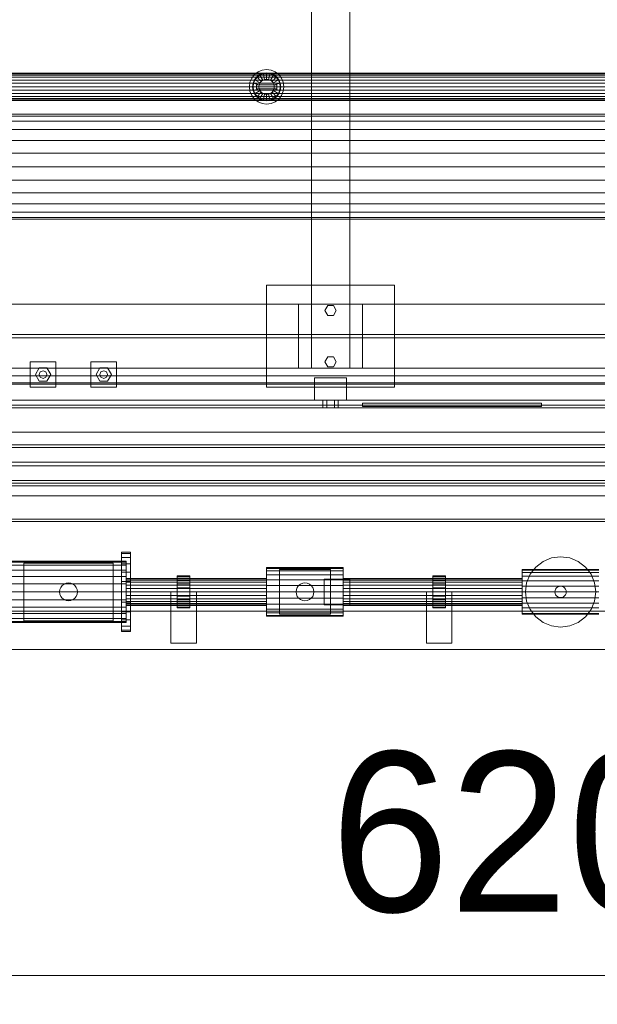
# Model space of a CAD drawing. Header units: millimetres. Extents: x -2233 to 65662, y -50530 to 6847.
# Tile 388 of 656: x 12422 to 13326, y -19595 to -18055. Entities that reach past the tile are written whole.
import ezdxf

# ---------------------------------------------------------------- set-up
doc = ezdxf.new("R2010")
doc.units = ezdxf.units.MM
doc.layers.add('COTAS_O', color=1, linetype='Continuous', lineweight=0)
doc.layers.add('superior_mezcladora', color=7, linetype='Continuous', lineweight=0)
doc.dimstyles.new('R19_100', dxfattribs={"dimtxt": 250, "dimasz": 150, "dimexe": 150, "dimexo": 80, "dimgap": 100, "dimtad": 1, "dimtih": 1, "dimtoh": 1, "dimdsep": 46, "dimcen": 0.09, "dimadec": 0, "dimazin": 0, "dimtfac": 1, "dimtdec": 4, "dimtofl": 0, "dimtmove": 0, "dimatfit": 3, "dimfxl": 1, "dimtolj": 1, "dimtzin": 0, "dimarcsym": 0})

# ---------------------------------------------------------------- blocks, each defined once
blk = doc.blocks.new('DIM_R32_32')
at = {"layer": 'COTAS_O'}
for p, q in [((9808.4, -18650), (9808.4, -19550)), ((16008.4, -18650), (16008.4, -19550)), ((9808.4, -19550), (9958.4, -19505)), ((16008.4, -19550), (15858.4, -19505)), ((9808.4, -19550), (16008.4, -19550)), ((9808.4, -19550), (9958.4, -19595)), ((16008.4, -19550), (15858.4, -19595))]:
    blk.add_line(p, q, dxfattribs=at)
blk.add_text('6200 O', height=250, dxfattribs=at).set_placement((12908.4, -19450))

msp = doc.modelspace()

# ---------------------------------------------------------------- linework, layer by layer
at = {"layer": 'superior_mezcladora'}
for p, q in [((12878.381, -18600), (12878.381, -17400)), ((12938.381, -17400), (12938.381, -18600)), ((11658.381, -18138.8), (14708.381, -18138.8)), ((11658.381, -18139.522), (14708.381, -18139.522)), ((12789.29, -18140.908), (12794.881, -18136.617)), ((12794.881, -18136.617), (12801.393, -18133.92)), ((12802.687, -18138.75), (12797.381, -18140.947)), ((12802.895, -18139.522), (12797.781, -18141.64)), ((12801.393, -18133.92), (12808.381, -18133)), ((12808.381, -18138), (12802.687, -18138.75)), ((12805.276, -18148.409), (12802.687, -18138.75)), ((12808.381, -18138.8), (12802.895, -18139.522)), ((12808.381, -18133), (12815.37, -18133.92)), ((12814.076, -18138.75), (12808.381, -18138)), ((12808.381, -18148), (12808.381, -18138)), ((12813.868, -18139.522), (12808.381, -18138.8)), ((12811.487, -18148.409), (12814.076, -18138.75)), ((12818.981, -18141.64), (12813.868, -18139.522)), ((12819.381, -18140.947), (12814.076, -18138.75)), ((12815.37, -18133.92), (12821.881, -18136.617)), ((12821.881, -18136.617), (12827.473, -18140.908)), ((11658.381, -18141.64), (14708.381, -18141.64)), ((11658.381, -18145.009), (14708.381, -18145.009)), ((11658.381, -18149.4), (14708.381, -18149.4)), ((11658.381, -18154.513), (14708.381, -18154.513)), ((12781.381, -18160), (12782.301, -18153.012)), ((12782.301, -18153.012), (12784.999, -18146.5)), ((12784.999, -18146.5), (12789.29, -18140.908)), ((12787.131, -18154.306), (12786.381, -18160)), ((12789.329, -18149), (12787.131, -18154.306)), ((12796.79, -18156.894), (12787.131, -18154.306)), ((12787.904, -18154.513), (12787.181, -18160)), ((12790.022, -18149.4), (12787.904, -18154.513)), ((12792.825, -18144.444), (12789.329, -18149)), ((12797.989, -18154), (12789.329, -18149)), ((12793.391, -18145.009), (12790.022, -18149.4)), ((12797.381, -18140.947), (12792.825, -18144.444)), ((12799.896, -18151.515), (12792.825, -18144.444)), ((12797.781, -18141.64), (12793.391, -18145.009)), ((12796.79, -18156.894), (12797.989, -18154)), ((12802.381, -18149.608), (12797.381, -18140.947)), ((12797.989, -18154), (12799.896, -18151.515)), ((12799.896, -18151.515), (12802.381, -18149.608)), ((12802.381, -18149.608), (12805.276, -18148.409)), ((12805.276, -18148.409), (12808.381, -18148)), ((12808.381, -18148), (12811.487, -18148.409)), ((12811.487, -18148.409), (12814.381, -18149.608)), ((12814.381, -18149.608), (12819.381, -18140.947)), ((12814.381, -18149.608), (12816.867, -18151.515)), ((12816.867, -18151.515), (12823.938, -18144.444)), ((12816.867, -18151.515), (12818.774, -18154)), ((12818.774, -18154), (12827.434, -18149)), ((12818.774, -18154), (12819.973, -18156.894)), ((12823.372, -18145.009), (12818.981, -18141.64)), ((12823.938, -18144.444), (12819.381, -18140.947)), ((12819.973, -18156.894), (12829.632, -18154.306)), ((12826.741, -18149.4), (12823.372, -18145.009)), ((12827.434, -18149), (12823.938, -18144.444)), ((12828.859, -18154.513), (12826.741, -18149.4)), ((12829.632, -18154.306), (12827.434, -18149)), ((12827.473, -18140.908), (12831.764, -18146.5)), ((12829.581, -18160), (12828.859, -18154.513)), ((12830.381, -18160), (12829.632, -18154.306)), ((12831.764, -18146.5), (12834.461, -18153.012)), ((12834.461, -18153.012), (12835.381, -18160)), ((11658.381, -18160), (14708.381, -18160)), ((11658.381, -18165.487), (14708.381, -18165.487)), ((11658.381, -18170.6), (14708.381, -18170.6)), ((12782.301, -18166.988), (12781.381, -18160)), ((12784.999, -18173.5), (12782.301, -18166.988)), ((12786.381, -18160), (12787.131, -18165.694)), ((12786.381, -18160), (12796.381, -18160)), ((12796.79, -18163.106), (12787.131, -18165.694)), ((12787.131, -18165.694), (12789.329, -18171)), ((12787.181, -18160), (12787.904, -18165.487)), ((12787.904, -18165.487), (12790.022, -18170.6)), ((12797.989, -18166), (12789.329, -18171)), ((12789.329, -18171), (12792.825, -18175.556)), ((12790.022, -18170.6), (12793.391, -18174.991)), ((12792.381, -18163), (12792.381, -18157)), ((12792.381, -18157), (12824.381, -18157)), ((12824.381, -18163), (12792.381, -18163)), ((12799.896, -18168.485), (12792.825, -18175.556)), ((12796.381, -18160), (12796.79, -18156.894)), ((12796.79, -18163.106), (12796.381, -18160)), ((12797.989, -18166), (12796.79, -18163.106)), ((12802.381, -18170.392), (12797.381, -18179.053)), ((12799.896, -18168.485), (12797.989, -18166)), ((12802.381, -18170.392), (12799.896, -18168.485)), ((12805.276, -18171.591), (12802.381, -18170.392)), ((12814.381, -18170.392), (12811.487, -18171.591)), ((12816.867, -18168.485), (12814.381, -18170.392)), ((12814.381, -18170.392), (12819.381, -18179.053)), ((12818.774, -18166), (12816.867, -18168.485)), ((12816.867, -18168.485), (12823.938, -18175.556)), ((12819.973, -18163.106), (12818.774, -18166)), ((12818.774, -18166), (12827.434, -18171)), ((12819.973, -18156.894), (12820.381, -18160)), ((12820.381, -18160), (12819.973, -18163.106)), ((12819.973, -18163.106), (12829.632, -18165.694)), ((12820.381, -18160), (12830.381, -18160)), ((12823.372, -18174.991), (12826.741, -18170.6)), ((12823.938, -18175.556), (12827.434, -18171)), ((12824.381, -18157), (12824.381, -18163)), ((12826.741, -18170.6), (12828.859, -18165.487)), ((12827.434, -18171), (12829.632, -18165.694)), ((12828.859, -18165.487), (12829.581, -18160)), ((12829.632, -18165.694), (12830.381, -18160)), ((12834.461, -18166.988), (12831.764, -18173.5)), ((12835.381, -18160), (12834.461, -18166.988)), ((11658.381, -18174.991), (14708.381, -18174.991)), ((11658.381, -18178.36), (14708.381, -18178.36)), ((11658.381, -18180.478), (14708.381, -18180.478)), ((14708.381, -18181.2), (11658.381, -18181.2)), ((12789.29, -18179.092), (12784.999, -18173.5)), ((12794.881, -18183.383), (12789.29, -18179.092)), ((12792.825, -18175.556), (12797.381, -18179.053)), ((12793.391, -18174.991), (12797.781, -18178.36)), ((12801.393, -18186.08), (12794.881, -18183.383)), ((12797.381, -18179.053), (12802.687, -18181.25)), ((12797.781, -18178.36), (12802.895, -18180.478)), ((12808.381, -18187), (12801.393, -18186.08)), ((12805.276, -18171.591), (12802.687, -18181.25)), ((12802.687, -18181.25), (12808.381, -18182)), ((12802.895, -18180.478), (12808.381, -18181.2)), ((12808.381, -18172), (12805.276, -18171.591)), ((12811.487, -18171.591), (12808.381, -18172)), ((12808.381, -18172), (12808.381, -18182)), ((12808.381, -18181.2), (12813.868, -18180.478)), ((12808.381, -18182), (12814.076, -18181.25)), ((12815.37, -18186.08), (12808.381, -18187)), ((12811.487, -18171.591), (12814.076, -18181.25)), ((12813.868, -18180.478), (12818.981, -18178.36)), ((12814.076, -18181.25), (12819.381, -18179.053)), ((12821.881, -18183.383), (12815.37, -18186.08)), ((12818.981, -18178.36), (12823.372, -18174.991)), ((12819.381, -18179.053), (12823.938, -18175.556)), ((12827.473, -18179.092), (12821.881, -18183.383)), ((12831.764, -18173.5), (12827.473, -18179.092)), ((16168.381, -18203), (9648.381, -18203)), ((9648.381, -18205.794), (16168.381, -18205.794)), ((9648.381, -18213.986), (16168.381, -18213.986)), ((9648.381, -18227.017), (16168.381, -18227.017)), ((9648.381, -18244), (16168.381, -18244)), ((9648.381, -18263.777), (16168.381, -18263.777)), ((9648.381, -18285), (16168.381, -18285)), ((9648.381, -18306.223), (16168.381, -18306.223)), ((9648.381, -18326), (16168.381, -18326)), ((9648.381, -18342.983), (16168.381, -18342.983)), ((9648.381, -18356.014), (16168.381, -18356.014)), ((9648.381, -18364.206), (16168.381, -18364.206)), ((9648.381, -18367), (16168.381, -18367)), ((12808.381, -18630), (12808.381, -18470)), ((12808.381, -18470), (13008.381, -18470)), ((13008.381, -18470), (13008.381, -18630)), ((9733.381, -18500), (16053.381, -18500)), ((12858.381, -18600), (12858.381, -18500)), ((12858.381, -18500), (12958.381, -18500)), ((12899.381, -18510), (12903.881, -18502.206)), ((12903.881, -18517.794), (12899.381, -18510)), ((12903.881, -18502.206), (12912.881, -18502.206)), ((12912.881, -18502.206), (12917.381, -18510)), ((12917.381, -18510), (12912.881, -18517.794)), ((12958.381, -18500), (12958.381, -18600)), ((12912.881, -18517.794), (12903.881, -18517.794)), ((9733.381, -18547.2), (16053.381, -18547.2)), ((16053.381, -18552.8), (9733.381, -18552.8)), ((12899.381, -18590), (12903.881, -18582.206)), ((12903.881, -18582.206), (12912.881, -18582.206)), ((12912.881, -18582.206), (12917.381, -18590)), ((16053.381, -18600), (9733.381, -18600)), ((12438.381, -18630), (12438.381, -18590)), ((12438.381, -18590), (12478.381, -18590)), ((12446.381, -18610), (12452.381, -18599.608)), ((12452.381, -18599.608), (12464.381, -18599.608)), ((12464.381, -18599.608), (12470.381, -18610)), ((12478.381, -18590), (12478.381, -18630)), ((12533.381, -18630), (12533.381, -18590)), ((12533.381, -18590), (12573.381, -18590)), ((12541.381, -18610), (12547.381, -18599.608)), ((12547.381, -18599.608), (12559.381, -18599.608)), ((12559.381, -18599.608), (12565.381, -18610)), ((12573.381, -18590), (12573.381, -18630)), ((12958.381, -18600), (12858.381, -18600)), ((12938.381, -18600), (12878.381, -18600)), ((12903.881, -18597.794), (12899.381, -18590)), ((12912.881, -18597.794), (12903.881, -18597.794)), ((12917.381, -18590), (12912.881, -18597.794)), ((9808.381, -18612), (16008.381, -18612)), ((12452.381, -18620.392), (12446.381, -18610)), ((12452.381, -18610), (12454.139, -18605.757)), ((12454.139, -18614.243), (12452.381, -18610)), ((12454.139, -18605.757), (12458.381, -18604)), ((12458.381, -18616), (12454.139, -18614.243)), ((12458.381, -18604), (12462.624, -18605.757)), ((12462.624, -18614.243), (12458.381, -18616)), ((12462.624, -18605.757), (12464.381, -18610)), ((12464.381, -18610), (12462.624, -18614.243)), ((12470.381, -18610), (12464.381, -18620.392)), ((12547.381, -18620.392), (12541.381, -18610)), ((12547.381, -18610), (12549.139, -18605.757)), ((12549.139, -18614.243), (12547.381, -18610)), ((12549.139, -18605.757), (12553.381, -18604)), ((12553.381, -18616), (12549.139, -18614.243)), ((12553.381, -18604), (12557.624, -18605.757)), ((12557.624, -18614.243), (12553.381, -18616)), ((12557.624, -18605.757), (12559.381, -18610)), ((12559.381, -18610), (12557.624, -18614.243)), ((12565.381, -18610), (12559.381, -18620.392)), ((12883.381, -18650), (12883.381, -18615)), ((12883.381, -18615), (12933.381, -18615)), ((12933.381, -18615), (12933.381, -18650)), ((9808.381, -18623), (16008.381, -18623)), ((9808.381, -18625), (16008.381, -18625)), ((15408.381, -18625), (9833.381, -18625)), ((12478.381, -18630), (12438.381, -18630)), ((12464.381, -18620.392), (12452.381, -18620.392)), ((12573.381, -18630), (12533.381, -18630)), ((12559.381, -18620.392), (12547.381, -18620.392)), ((13008.381, -18630), (12808.381, -18630)), ((16008.381, -18650), (9808.381, -18650)), ((16008.381, -18658), (9808.381, -18658)), ((16008.381, -18662), (9808.381, -18662)), ((12933.381, -18650), (12883.381, -18650)), ((12902.381, -18650), (12896.381, -18650)), ((12896.381, -18662), (12896.381, -18650)), ((12902.381, -18662), (12896.381, -18662)), ((12914.381, -18650), (12902.381, -18650)), ((12902.381, -18662), (12902.381, -18650)), ((12914.381, -18662), (12902.381, -18662)), ((12920.381, -18650), (12914.381, -18650)), ((12914.381, -18662), (12914.381, -18650)), ((12914.381, -18662), (12920.381, -18662)), ((12920.381, -18650), (12920.381, -18662)), ((12958.381, -18660), (12958.381, -18655)), ((12958.381, -18655), (13238.381, -18655)), ((13238.381, -18660), (12958.381, -18660)), ((13238.381, -18655), (13238.381, -18660)), ((9808.381, -18700), (16008.381, -18700)), ((13930.304, -18720), (11863.637, -18720)), ((11865.158, -18720), (13931.825, -18720)), ((11865.158, -18724), (13931.825, -18724)), ((13951.605, -18720), (11884.938, -18720)), ((13951.605, -18724), (11884.938, -18724)), ((11886.459, -18720), (13953.126, -18720)), ((9808.381, -18747.2), (16008.381, -18747.2)), ((16008.381, -18752.8), (9808.381, -18752.8)), ((11863.637, -18780), (13930.304, -18780)), ((13931.825, -18776), (11865.158, -18776)), ((13931.825, -18780), (11865.158, -18780)), ((11865.158, -18784), (13931.825, -18784)), ((11884.938, -18776), (13951.605, -18776)), ((11884.938, -18780), (13951.605, -18780)), ((13951.605, -18784), (11884.938, -18784)), ((13953.126, -18780), (11886.459, -18780)), ((16008.381, -18800), (9808.381, -18800)), ((11863.637, -18840), (13930.304, -18840)), ((13931.825, -18836), (11865.158, -18836)), ((13931.825, -18840), (11865.158, -18840)), ((11884.938, -18836), (13951.605, -18836)), ((11884.938, -18840), (13951.605, -18840)), ((13953.126, -18840), (11886.459, -18840)), ((12581.381, -18890.113), (12581.381, -18888)), ((12581.381, -18888), (12595.381, -18888)), ((12581.381, -18896.306), (12581.381, -18890.113)), ((12581.381, -18890.113), (12595.381, -18890.113)), ((12595.381, -18890.113), (12595.381, -18888)), ((12595.381, -18896.306), (12595.381, -18890.113)), ((13254.146, -18896.874), (13268.381, -18895)), ((13268.381, -18895), (13282.617, -18896.874)), ((12408.381, -18902), (12588.381, -18902)), ((12408.381, -18903.636), (12588.381, -18903.636)), ((12408.381, -18908.431), (12588.381, -18908.431)), ((12428.381, -18995), (12428.381, -18905)), ((12428.381, -18905), (12568.381, -18905)), ((12568.381, -18905), (12568.381, -18995)), ((12581.381, -18906.159), (12581.381, -18896.306)), ((12581.381, -18896.306), (12595.381, -18896.306)), ((12581.381, -18919), (12581.381, -18906.159)), ((12581.381, -18906.159), (12595.381, -18906.159)), ((12588.381, -18903.636), (12588.381, -18902)), ((12588.381, -18908.431), (12588.381, -18903.636)), ((12588.381, -18916.059), (12588.381, -18908.431)), ((12595.381, -18906.159), (12595.381, -18896.306)), ((12595.381, -18919), (12595.381, -18906.159)), ((13229.491, -18911.109), (13240.881, -18902.369)), ((13240.881, -18902.369), (13254.146, -18896.874)), ((13282.617, -18896.874), (13295.881, -18902.369)), ((13295.881, -18902.369), (13307.272, -18911.109)), ((12408.381, -18916.059), (12588.381, -18916.059)), ((12581.381, -18933.953), (12581.381, -18919)), ((12581.381, -18919), (12595.381, -18919)), ((12588.381, -18926), (12588.381, -18916.059)), ((12595.381, -18933.953), (12595.381, -18919)), ((12668.381, -18925.852), (12668.381, -18925)), ((12668.381, -18925), (12688.381, -18925)), ((12668.381, -18928.349), (12668.381, -18925.852)), ((12668.381, -18925.852), (12688.381, -18925.852)), ((12688.381, -18925.852), (12688.381, -18925)), ((12688.381, -18928.349), (12688.381, -18925.852)), ((12808.381, -18913.295), (12808.381, -18912)), ((12808.381, -18912), (12928.381, -18912)), ((12808.381, -18917.091), (12808.381, -18913.295)), ((12808.381, -18913.295), (12928.381, -18913.295)), ((12808.381, -18923.13), (12808.381, -18917.091)), ((12808.381, -18917.091), (12928.381, -18917.091)), ((12808.381, -18931), (12808.381, -18923.13)), ((12808.381, -18923.13), (12928.381, -18923.13)), ((12828.381, -18985), (12828.381, -18915)), ((12828.381, -18915), (12908.381, -18915)), ((12908.381, -18915), (12908.381, -18985)), ((12928.381, -18913.295), (12928.381, -18912)), ((12928.381, -18917.091), (12928.381, -18913.295)), ((12928.381, -18923.13), (12928.381, -18917.091)), ((12928.381, -18931), (12928.381, -18923.13)), ((13068.381, -18925.852), (13068.381, -18925)), ((13068.381, -18925), (13088.381, -18925)), ((13068.381, -18928.349), (13068.381, -18925.852)), ((13068.381, -18925.852), (13088.381, -18925.852)), ((13088.381, -18925.852), (13088.381, -18925)), ((13088.381, -18928.349), (13088.381, -18925.852)), ((13208.381, -18916.193), (13208.381, -18915)), ((13208.381, -18915), (13328.381, -18915)), ((13208.381, -18919.689), (13208.381, -18916.193)), ((13208.381, -18916.193), (13328.381, -18916.193)), ((13208.381, -18925.251), (13208.381, -18919.689)), ((13208.381, -18919.689), (13328.381, -18919.689)), ((13208.381, -18932.5), (13208.381, -18925.251)), ((13208.381, -18925.251), (13328.381, -18925.251)), ((13215.256, -18935.765), (13220.75, -18922.5)), ((13220.75, -18922.5), (13229.491, -18911.109)), ((13307.272, -18911.109), (13316.013, -18922.5)), ((13316.013, -18922.5), (13321.507, -18935.765)), ((12408.381, -18926), (12588.381, -18926)), ((12408.381, -18937.577), (12588.381, -18937.577)), ((12486.257, -18943), (12488.482, -18940.101)), ((12488.482, -18940.101), (12491.381, -18937.876)), ((12491.381, -18937.876), (12494.758, -18936.477)), ((12494.758, -18936.477), (12498.381, -18936)), ((12498.381, -18936), (12502.005, -18936.477)), ((12502.005, -18936.477), (12505.381, -18937.876)), ((12505.381, -18937.876), (12508.281, -18940.101)), ((12508.281, -18940.101), (12510.506, -18943)), ((12581.381, -18950), (12581.381, -18933.953)), ((12581.381, -18933.953), (12595.381, -18933.953)), ((12588.381, -18937.577), (12588.381, -18926)), ((12588.381, -18929.522), (12588.381, -18928.8)), ((12588.381, -18928.8), (12808.381, -18928.8)), ((12588.381, -18931.64), (12588.381, -18929.522)), ((12588.381, -18929.522), (12808.381, -18929.522)), ((12588.381, -18935.009), (12588.381, -18931.64)), ((12588.381, -18931.64), (12808.381, -18931.64)), ((12588.381, -18939.4), (12588.381, -18935.009)), ((12588.381, -18935.009), (12808.381, -18935.009)), ((12588.381, -18950), (12588.381, -18937.577)), ((12588.381, -18944.513), (12588.381, -18939.4)), ((12588.381, -18939.4), (12808.381, -18939.4)), ((12595.381, -18950), (12595.381, -18933.953)), ((12668.381, -18932.322), (12668.381, -18928.349)), ((12668.381, -18928.349), (12688.381, -18928.349)), ((12668.381, -18937.5), (12668.381, -18932.322)), ((12668.381, -18932.322), (12688.381, -18932.322)), ((12668.381, -18943.53), (12668.381, -18937.5)), ((12668.381, -18937.5), (12688.381, -18937.5)), ((12688.381, -18932.322), (12688.381, -18928.349)), ((12688.381, -18937.5), (12688.381, -18932.322)), ((12688.381, -18943.53), (12688.381, -18937.5)), ((12808.381, -18929.522), (12808.381, -18928.8)), ((12808.381, -18931.64), (12808.381, -18929.522)), ((12808.381, -18940.165), (12808.381, -18931)), ((12808.381, -18931), (12928.381, -18931)), ((12808.381, -18935.009), (12808.381, -18931.64)), ((12808.381, -18939.4), (12808.381, -18935.009)), ((12808.381, -18944.513), (12808.381, -18939.4)), ((12808.381, -18950), (12808.381, -18940.165)), ((12808.381, -18940.165), (12928.381, -18940.165)), ((12856.257, -18943), (12858.482, -18940.101)), ((12858.482, -18940.101), (12861.381, -18937.876)), ((12861.381, -18937.876), (12864.758, -18936.477)), ((12864.758, -18936.477), (12868.381, -18936)), ((12868.381, -18936), (12872.005, -18936.477)), ((12872.005, -18936.477), (12875.381, -18937.876)), ((12875.381, -18937.876), (12878.281, -18940.101)), ((12878.281, -18940.101), (12880.506, -18943)), ((12898.381, -18970), (12898.381, -18930)), ((12898.381, -18930), (12938.381, -18930)), ((12928.381, -18929.522), (12928.381, -18928.8)), ((12928.381, -18928.8), (13208.381, -18928.8)), ((12928.381, -18931.64), (12928.381, -18929.522)), ((12928.381, -18929.522), (13208.381, -18929.522)), ((12928.381, -18940.165), (12928.381, -18931)), ((12928.381, -18935.009), (12928.381, -18931.64)), ((12928.381, -18931.64), (13208.381, -18931.64)), ((12928.381, -18939.4), (12928.381, -18935.009)), ((12928.381, -18935.009), (13208.381, -18935.009)), ((12928.381, -18944.513), (12928.381, -18939.4)), ((12928.381, -18939.4), (13208.381, -18939.4)), ((12928.381, -18950), (12928.381, -18940.165)), ((12938.381, -18930), (12938.381, -18970)), ((13068.381, -18932.322), (13068.381, -18928.349)), ((13068.381, -18928.349), (13088.381, -18928.349)), ((13068.381, -18937.5), (13068.381, -18932.322)), ((13068.381, -18932.322), (13088.381, -18932.322)), ((13068.381, -18943.53), (13068.381, -18937.5)), ((13068.381, -18937.5), (13088.381, -18937.5)), ((13088.381, -18932.322), (13088.381, -18928.349)), ((13088.381, -18937.5), (13088.381, -18932.322)), ((13088.381, -18943.53), (13088.381, -18937.5)), ((13208.381, -18929.522), (13208.381, -18928.8)), ((13208.381, -18931.64), (13208.381, -18929.522)), ((13208.381, -18935.009), (13208.381, -18931.64)), ((13208.381, -18940.941), (13208.381, -18932.5)), ((13208.381, -18932.5), (13328.381, -18932.5)), ((13208.381, -18939.4), (13208.381, -18935.009)), ((13208.381, -18944.513), (13208.381, -18939.4)), ((13208.381, -18950), (13208.381, -18940.941)), ((13208.381, -18940.941), (13328.381, -18940.941)), ((13213.381, -18950), (13215.256, -18935.765)), ((13263.881, -18942.206), (13266.052, -18941.307)), ((13266.052, -18941.307), (13268.381, -18941)), ((13268.381, -18941), (13270.711, -18941.307)), ((13270.711, -18941.307), (13272.881, -18942.206)), ((13321.507, -18935.765), (13323.381, -18950)), ((12408.381, -18950), (12588.381, -18950)), ((12484.381, -18950), (12484.859, -18946.377)), ((12484.859, -18953.623), (12484.381, -18950)), ((12484.859, -18946.377), (12486.257, -18943)), ((12486.257, -18957), (12484.859, -18953.623)), ((12510.506, -18943), (12511.904, -18946.377)), ((12511.904, -18953.623), (12510.506, -18957)), ((12511.904, -18946.377), (12512.381, -18950)), ((12512.381, -18950), (12511.904, -18953.623)), ((12581.381, -18966.047), (12581.381, -18950)), ((12581.381, -18950), (12595.381, -18950)), ((12588.381, -18950), (12588.381, -18944.513)), ((12588.381, -18944.513), (12808.381, -18944.513)), ((12588.381, -18955.487), (12588.381, -18950)), ((12588.381, -18950), (12808.381, -18950)), ((12588.381, -18962.423), (12588.381, -18950)), ((12588.381, -18960.6), (12588.381, -18955.487)), ((12588.381, -18955.487), (12808.381, -18955.487)), ((12595.381, -18966.047), (12595.381, -18950)), ((12658.381, -19030), (12658.381, -18950)), ((12658.381, -18950), (12698.381, -18950)), ((12668.381, -18950), (12668.381, -18943.53)), ((12668.381, -18943.53), (12688.381, -18943.53)), ((12668.381, -18956.47), (12668.381, -18950)), ((12668.381, -18950), (12688.381, -18950)), ((12668.381, -18962.5), (12668.381, -18956.47)), ((12668.381, -18956.47), (12688.381, -18956.47)), ((12688.381, -18950), (12688.381, -18943.53)), ((12688.381, -18956.47), (12688.381, -18950)), ((12688.381, -18962.5), (12688.381, -18956.47)), ((12698.381, -18950), (12698.381, -19030)), ((12808.381, -18950), (12808.381, -18944.513)), ((12808.381, -18955.487), (12808.381, -18950)), ((12808.381, -18959.835), (12808.381, -18950)), ((12808.381, -18950), (12928.381, -18950)), ((12808.381, -18960.6), (12808.381, -18955.487)), ((12854.381, -18950), (12854.859, -18946.377)), ((12854.859, -18953.623), (12854.381, -18950)), ((12854.859, -18946.377), (12856.257, -18943)), ((12856.257, -18957), (12854.859, -18953.623)), ((12880.506, -18943), (12881.904, -18946.377)), ((12881.904, -18953.623), (12880.506, -18957)), ((12881.904, -18946.377), (12882.381, -18950)), ((12882.381, -18950), (12881.904, -18953.623)), ((12928.381, -18950), (12928.381, -18944.513)), ((12928.381, -18944.513), (13208.381, -18944.513)), ((12928.381, -18955.487), (12928.381, -18950)), ((12928.381, -18950), (13208.381, -18950)), ((12928.381, -18959.835), (12928.381, -18950)), ((12928.381, -18960.6), (12928.381, -18955.487)), ((12928.381, -18955.487), (13208.381, -18955.487)), ((13058.381, -19030), (13058.381, -18950)), ((13058.381, -18950), (13098.381, -18950)), ((13068.381, -18950), (13068.381, -18943.53)), ((13068.381, -18943.53), (13088.381, -18943.53)), ((13068.381, -18956.47), (13068.381, -18950)), ((13068.381, -18950), (13088.381, -18950)), ((13068.381, -18962.5), (13068.381, -18956.47)), ((13068.381, -18956.47), (13088.381, -18956.47)), ((13088.381, -18950), (13088.381, -18943.53)), ((13088.381, -18956.47), (13088.381, -18950)), ((13088.381, -18962.5), (13088.381, -18956.47)), ((13098.381, -18950), (13098.381, -19030)), ((13208.381, -18950), (13208.381, -18944.513)), ((13208.381, -18955.487), (13208.381, -18950)), ((13208.381, -18959.059), (13208.381, -18950)), ((13208.381, -18950), (13328.381, -18950)), ((13208.381, -18960.6), (13208.381, -18955.487)), ((13215.256, -18964.235), (13213.381, -18950)), ((13259.381, -18950), (13259.688, -18947.671)), ((13259.688, -18952.329), (13259.381, -18950)), ((13259.688, -18947.671), (13260.587, -18945.5)), ((13260.587, -18954.5), (13259.688, -18952.329)), ((13260.587, -18945.5), (13262.018, -18943.636)), ((13262.018, -18956.364), (13260.587, -18954.5)), ((13262.018, -18943.636), (13263.881, -18942.206)), ((13263.881, -18957.794), (13262.018, -18956.364)), ((13272.881, -18942.206), (13274.745, -18943.636)), ((13274.745, -18956.364), (13272.881, -18957.794)), ((13274.745, -18943.636), (13276.176, -18945.5)), ((13276.176, -18954.5), (13274.745, -18956.364)), ((13276.176, -18945.5), (13277.075, -18947.671)), ((13277.075, -18952.329), (13276.176, -18954.5)), ((13277.075, -18947.671), (13277.381, -18950)), ((13277.381, -18950), (13277.075, -18952.329)), ((13323.381, -18950), (13321.507, -18964.235)), ((12408.381, -18962.423), (12588.381, -18962.423)), ((12488.482, -18959.899), (12486.257, -18957)), ((12491.381, -18962.124), (12488.482, -18959.899)), ((12494.758, -18963.523), (12491.381, -18962.124)), ((12498.381, -18964), (12494.758, -18963.523)), ((12502.005, -18963.523), (12498.381, -18964)), ((12505.381, -18962.124), (12502.005, -18963.523)), ((12508.281, -18959.899), (12505.381, -18962.124)), ((12510.506, -18957), (12508.281, -18959.899)), ((12581.381, -18981), (12581.381, -18966.047)), ((12581.381, -18966.047), (12595.381, -18966.047)), ((12588.381, -18964.991), (12588.381, -18960.6)), ((12588.381, -18960.6), (12808.381, -18960.6)), ((12588.381, -18974), (12588.381, -18962.423)), ((12588.381, -18968.36), (12588.381, -18964.991)), ((12588.381, -18964.991), (12808.381, -18964.991)), ((12588.381, -18970.478), (12588.381, -18968.36)), ((12588.381, -18968.36), (12808.381, -18968.36)), ((12588.381, -18970.478), (12588.381, -18971.2)), ((12588.381, -18970.478), (12808.381, -18970.478)), ((12808.381, -18971.2), (12588.381, -18971.2)), ((12595.381, -18981), (12595.381, -18966.047)), ((12668.381, -18967.678), (12668.381, -18962.5)), ((12668.381, -18962.5), (12688.381, -18962.5)), ((12668.381, -18971.651), (12668.381, -18967.678)), ((12668.381, -18967.678), (12688.381, -18967.678)), ((12668.381, -18974.148), (12668.381, -18971.651)), ((12668.381, -18971.651), (12688.381, -18971.651)), ((12688.381, -18967.678), (12688.381, -18962.5)), ((12688.381, -18971.651), (12688.381, -18967.678)), ((12688.381, -18974.148), (12688.381, -18971.651)), ((12808.381, -18969), (12808.381, -18959.835)), ((12808.381, -18959.835), (12928.381, -18959.835)), ((12808.381, -18964.991), (12808.381, -18960.6)), ((12808.381, -18968.36), (12808.381, -18964.991)), ((12808.381, -18970.478), (12808.381, -18968.36)), ((12808.381, -18976.87), (12808.381, -18969)), ((12808.381, -18969), (12928.381, -18969)), ((12808.381, -18971.2), (12808.381, -18970.478)), ((12858.482, -18959.899), (12856.257, -18957)), ((12861.381, -18962.124), (12858.482, -18959.899)), ((12864.758, -18963.523), (12861.381, -18962.124)), ((12868.381, -18964), (12864.758, -18963.523)), ((12872.005, -18963.523), (12868.381, -18964)), ((12875.381, -18962.124), (12872.005, -18963.523)), ((12878.281, -18959.899), (12875.381, -18962.124)), ((12880.506, -18957), (12878.281, -18959.899)), ((12938.381, -18970), (12898.381, -18970)), ((12928.381, -18969), (12928.381, -18959.835)), ((12928.381, -18964.991), (12928.381, -18960.6)), ((12928.381, -18960.6), (13208.381, -18960.6)), ((12928.381, -18968.36), (12928.381, -18964.991)), ((12928.381, -18964.991), (13208.381, -18964.991)), ((12928.381, -18970.478), (12928.381, -18968.36)), ((12928.381, -18968.36), (13208.381, -18968.36)), ((12928.381, -18976.87), (12928.381, -18969)), ((12928.381, -18970.478), (12928.381, -18971.2)), ((12928.381, -18970.478), (13208.381, -18970.478)), ((13208.381, -18971.2), (12928.381, -18971.2)), ((13068.381, -18967.678), (13068.381, -18962.5)), ((13068.381, -18962.5), (13088.381, -18962.5)), ((13068.381, -18971.651), (13068.381, -18967.678)), ((13068.381, -18967.678), (13088.381, -18967.678)), ((13068.381, -18974.148), (13068.381, -18971.651)), ((13068.381, -18971.651), (13088.381, -18971.651)), ((13088.381, -18967.678), (13088.381, -18962.5)), ((13088.381, -18971.651), (13088.381, -18967.678)), ((13088.381, -18974.148), (13088.381, -18971.651)), ((13208.381, -18967.5), (13208.381, -18959.059)), ((13208.381, -18959.059), (13328.381, -18959.059)), ((13208.381, -18964.991), (13208.381, -18960.6)), ((13208.381, -18968.36), (13208.381, -18964.991)), ((13208.381, -18974.749), (13208.381, -18967.5)), ((13208.381, -18967.5), (13328.381, -18967.5)), ((13208.381, -18970.478), (13208.381, -18968.36)), ((13208.381, -18971.2), (13208.381, -18970.478)), ((13220.75, -18977.5), (13215.256, -18964.235)), ((13266.052, -18958.693), (13263.881, -18957.794)), ((13268.381, -18959), (13266.052, -18958.693)), ((13270.711, -18958.693), (13268.381, -18959)), ((13272.881, -18957.794), (13270.711, -18958.693)), ((13321.507, -18964.235), (13316.013, -18977.5)), ((11728.381, -18980), (14688.381, -18980)), ((12408.381, -18974), (12588.381, -18974)), ((12408.381, -18983.941), (12588.381, -18983.941)), ((12581.381, -18993.841), (12581.381, -18981)), ((12581.381, -18981), (12595.381, -18981)), ((12588.381, -18983.941), (12588.381, -18974)), ((12588.381, -18991.569), (12588.381, -18983.941)), ((12595.381, -18993.841), (12595.381, -18981)), ((12668.381, -18974.148), (12668.381, -18975)), ((12668.381, -18974.148), (12688.381, -18974.148)), ((12688.381, -18975), (12668.381, -18975)), ((12688.381, -18975), (12688.381, -18974.148)), ((12808.381, -18982.909), (12808.381, -18976.87)), ((12808.381, -18976.87), (12928.381, -18976.87)), ((12808.381, -18986.705), (12808.381, -18982.909)), ((12808.381, -18982.909), (12928.381, -18982.909)), ((12808.381, -18986.705), (12808.381, -18988)), ((12808.381, -18986.705), (12928.381, -18986.705)), ((12908.381, -18985), (12828.381, -18985)), ((12928.381, -18982.909), (12928.381, -18976.87)), ((12928.381, -18986.705), (12928.381, -18982.909)), ((12928.381, -18988), (12928.381, -18986.705)), ((13068.381, -18974.148), (13068.381, -18975)), ((13068.381, -18974.148), (13088.381, -18974.148)), ((13088.381, -18975), (13068.381, -18975)), ((13088.381, -18975), (13088.381, -18974.148)), ((13208.381, -18980.311), (13208.381, -18974.749)), ((13208.381, -18974.749), (13328.381, -18974.749)), ((13208.381, -18983.807), (13208.381, -18980.311)), ((13208.381, -18980.311), (13328.381, -18980.311)), ((13208.381, -18983.807), (13208.381, -18985)), ((13208.381, -18983.807), (13328.381, -18983.807)), ((13328.381, -18985), (13208.381, -18985)), ((13229.491, -18988.891), (13220.75, -18977.5)), ((13316.013, -18977.5), (13307.272, -18988.891)), ((12408.381, -18991.569), (12588.381, -18991.569)), ((12408.381, -18996.364), (12588.381, -18996.364)), ((12588.381, -18998), (12408.381, -18998)), ((12568.381, -18995), (12428.381, -18995)), ((12443.381, -18997), (12443.381, -18995)), ((12443.381, -18995), (12553.381, -18995)), ((12553.381, -18997), (12443.381, -18997)), ((12553.381, -18995), (12553.381, -18997)), ((12581.381, -19003.694), (12581.381, -18993.841)), ((12581.381, -18993.841), (12595.381, -18993.841)), ((12588.381, -18996.364), (12588.381, -18991.569)), ((12588.381, -18998), (12588.381, -18996.364)), ((12595.381, -19003.694), (12595.381, -18993.841)), ((12928.381, -18988), (12808.381, -18988)), ((13240.881, -18997.631), (13229.491, -18988.891)), ((13254.146, -19003.126), (13240.881, -18997.631)), ((13295.881, -18997.631), (13282.617, -19003.126)), ((13307.272, -18988.891), (13295.881, -18997.631)), ((12581.381, -19009.887), (12581.381, -19003.694)), ((12581.381, -19003.694), (12595.381, -19003.694)), ((12581.381, -19009.887), (12581.381, -19012)), ((12581.381, -19009.887), (12595.381, -19009.887)), ((12595.381, -19012), (12581.381, -19012)), ((12595.381, -19009.887), (12595.381, -19003.694)), ((12595.381, -19012), (12595.381, -19009.887)), ((13268.381, -19005), (13254.146, -19003.126)), ((13282.617, -19003.126), (13268.381, -19005)), ((12698.381, -19030), (12658.381, -19030)), ((13098.381, -19030), (13058.381, -19030)), ((14688.381, -19040), (11728.381, -19040))]:
    msp.add_line(p, q, dxfattribs=at)

# ---------------------------------------------------------------- dimensions: what is measured, and where the dimension line sits
at = {"layer": 'COTAS_O'}
dim = msp.add_aligned_dim(p1=(9808.381, -18650), p2=(16008.381, -18650), distance=-900, text='<> O', dimstyle='R19_100', dxfattribs=at)
dim.commit()
dim.dimension.update_dxf_attribs({"geometry": 'DIM_R32_32', "text_midpoint": (12908.381, -19550)})

doc.saveas('drawing.dxf')
